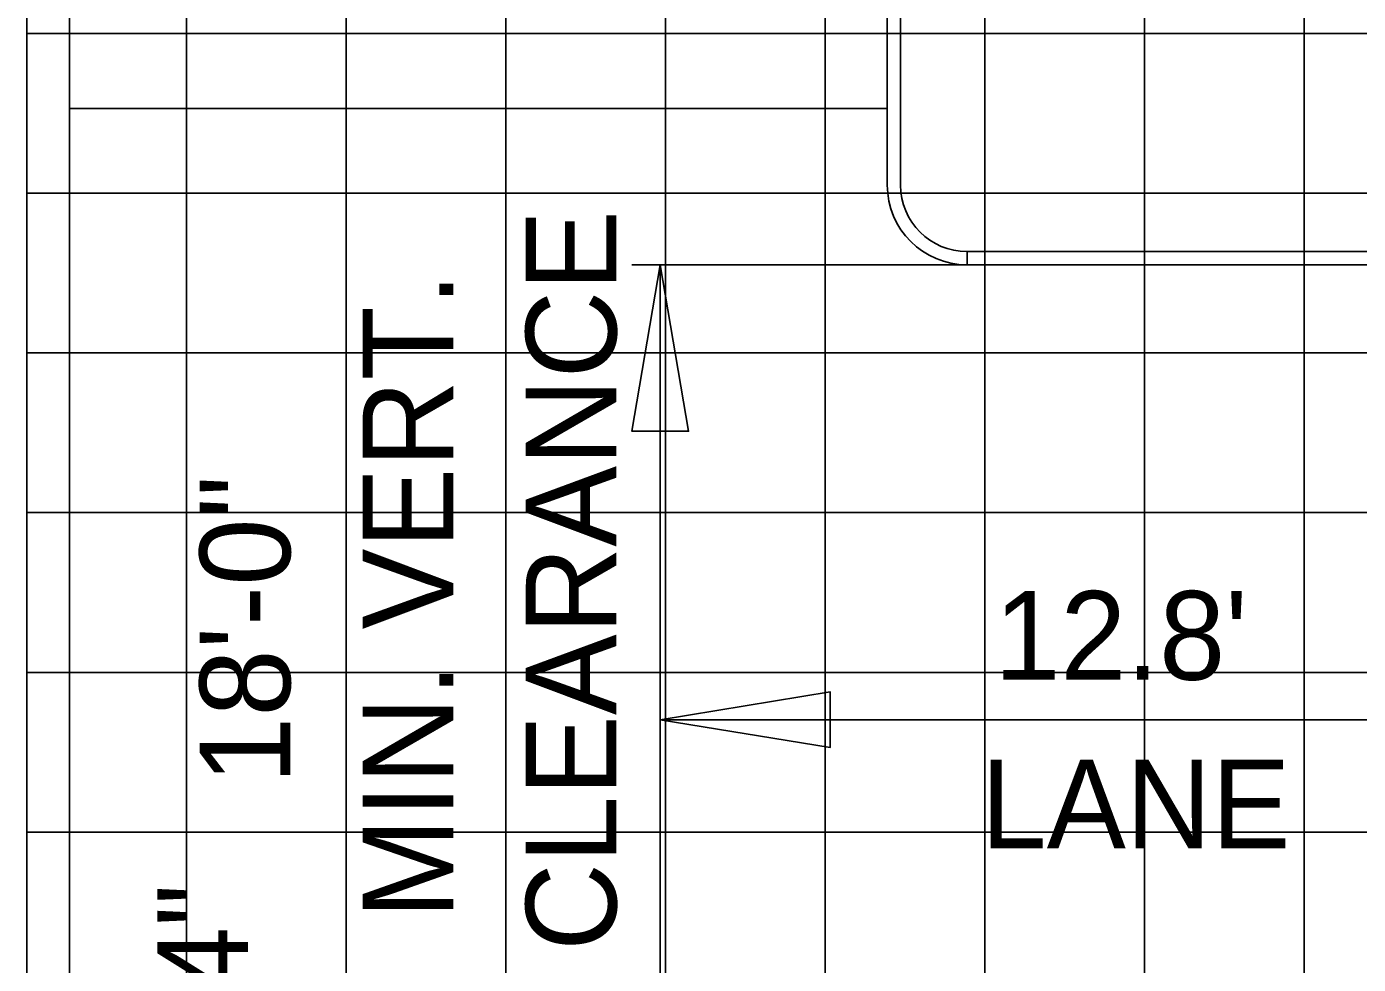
# Model space of a CAD drawing. Extents: x 2193008 to 2198143, y 1236112 to 1237864.
# Drawn here: x 2197024.71 to 2197041.39, y 1237276.54 to 1237288.28 of the extents above; entities that cross this region are included whole.
import ezdxf

# ---------------------------------------------------------------- set-up
doc = ezdxf.new("R2010")
doc.units = 0
for name, color, linetype in [('3', 7, 'Continuous'), ('60', 7, 'Continuous'), ('GSCOLORFILL', 7, 'Continuous'), ('GSDIMS', 7, 'Continuous'), ('Level 55', 7, 'Continuous'), ('M-ROADS', 7, 'Continuous')]:
    doc.layers.add(name, color=color, linetype=linetype)

msp = doc.modelspace()

# ---------------------------------------------------------------- linework, layer by layer
at = {"layer": '3'}
for p, q in [((2197025.245, 1237271.556), (2197025.245, 1237294.334)), ((2197032.642, 1237267.293), (2197032.642, 1237285.293))]:
    msp.add_line(p, q, dxfattribs=at)
at = {"layer": '60'}
msp.add_line((2197024.707, 1237258.191), (2197024.707, 1237318.191), dxfattribs=at)
at = {"layer": 'GSCOLORFILL'}
for p, q in [((2197035.486, 1237294.292), (2197035.486, 1237286.292)), ((2197035.652, 1237286.292), (2197035.652, 1237294.292)), ((2197036.485, 1237285.293), (2197036.485, 1237285.459)), ((2197054.467, 1237285.459), (2197036.486, 1237285.459)), ((2197036.486, 1237285.459), (2197036.486, 1237285.293)), ((2197036.486, 1237285.293), (2197054.467, 1237285.293))]:
    msp.add_line(p, q, dxfattribs=at)
for radius in [0.999, 0.833]:
    msp.add_arc((2197036.485, 1237286.292), radius, 180, 270, dxfattribs=at)
at = {"layer": 'GSDIMS'}
for p, q in [((2197025.245, 1237287.25), (2197035.486, 1237287.25)), ((2197036.486, 1237285.293), (2197032.288, 1237285.293)), ((2197032.642, 1237279.599), (2197045.479, 1237279.599))]:
    msp.add_line(p, q, dxfattribs=at)
for points in [[(2197032.642, 1237285.293), (2197032.997, 1237283.21), (2197032.288, 1237283.21)], [(2197032.642, 1237279.599), (2197034.771, 1237279.252), (2197034.771, 1237279.946)]]:
    msp.add_lwpolyline(points, close=True, dxfattribs=at)
at = {"layer": 'M-ROADS'}
for p, q in [((2197026.707, 1237258.191), (2197026.707, 1237318.191)), ((2197028.707, 1237258.191), (2197028.707, 1237318.191)), ((2197030.707, 1237258.191), (2197030.707, 1237318.191)), ((2197032.707, 1237258.191), (2197032.707, 1237318.191)), ((2197034.707, 1237258.191), (2197034.707, 1237318.191)), ((2197036.707, 1237258.191), (2197036.707, 1237318.191)), ((2197038.707, 1237258.191), (2197038.707, 1237318.191)), ((2197040.707, 1237258.191), (2197040.707, 1237318.191)), ((2197024.707, 1237288.191), (2197154.707, 1237288.191)), ((2197024.707, 1237286.191), (2197154.707, 1237286.191)), ((2197024.707, 1237284.191), (2197154.707, 1237284.191)), ((2197024.707, 1237282.191), (2197154.707, 1237282.191)), ((2197024.707, 1237280.191), (2197154.707, 1237280.191)), ((2197024.707, 1237278.191), (2197154.707, 1237278.191))]:
    msp.add_line(p, q, dxfattribs=at)

# ---------------------------------------------------------------- texts
at = {"layer": 'Level 55'}
for s, p in [('CLEARANCE', (2197032.093, 1237276.705)), ('MIN. VERT.', (2197030.05, 1237277.105)), ('18\'-0"', (2197028.008, 1237278.793)), ('4"', (2197027.477, 1237276.162))]:
    msp.add_text(s, height=1.1346, rotation=90, dxfattribs=at).set_placement(p)
for s, p in [("12.8'", (2197036.827, 1237280.099)), ('LANE', (2197036.657, 1237277.989))]:
    msp.add_text(s, height=1.1105, dxfattribs=at).set_placement(p)

doc.saveas('drawing.dxf')
